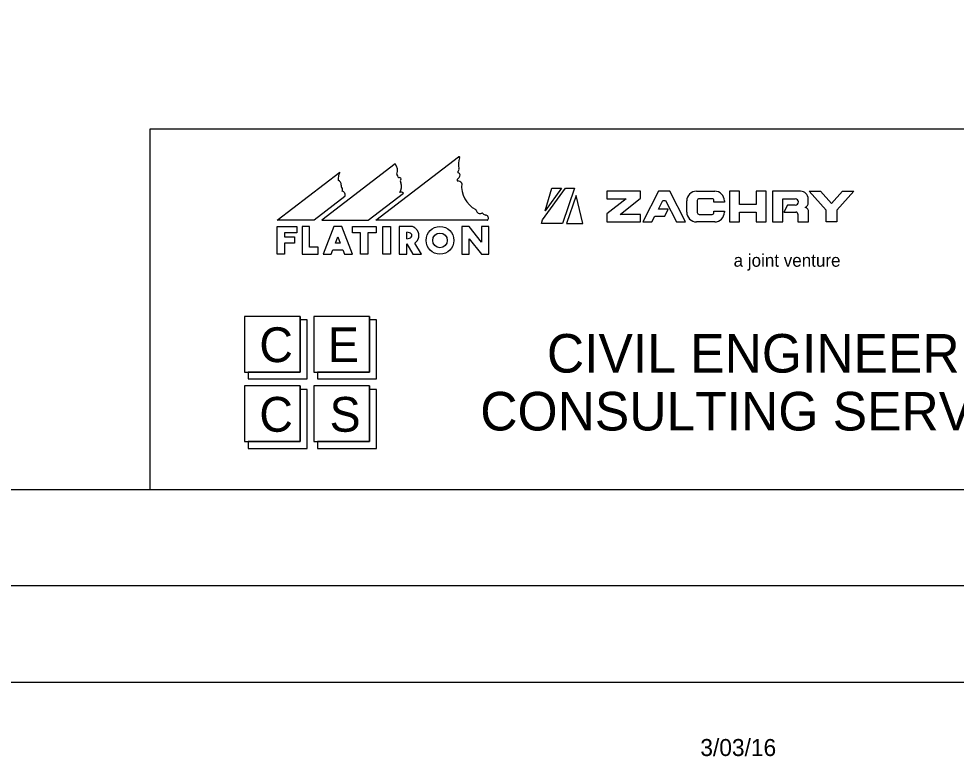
# Model space of a CAD drawing. Extents: x -2251 to 10196, y -13470 to 1199.
# Drawn here: x 1279.7 to 1522.8, y 30.2 to 221.4 of the extents above; entities that cross this region are included whole.
import ezdxf

# ---------------------------------------------------------------- set-up
doc = ezdxf.new("R2010")
doc.units = 0
for name, color, linetype in [('Level 3', 7, 'Continuous'), ('RD_SHT_Bndy', 7, 'Continuous'), ('RD_SHT_Iplotshp', 7, 'Continuous'), ('RD_SHT_Logo', 7, 'Continuous'), ('RD_SHT_Misc1', 7, 'Continuous'), ('RD_SHT_Snap', 7, 'Continuous'), ('RD_SHT_TX', 7, 'Continuous')]:
    doc.layers.add(name, color=color, linetype=linetype)

msp = doc.modelspace()

# ---------------------------------------------------------------- linework, layer by layer
at = {"layer": 'Level 3'}
msp.add_line((1465.07, 136.01), (1465.07, 136.01), dxfattribs=at)
msp.add_line((1465.07, 136.01), (1465.07, 136.01), dxfattribs=at)
msp.add_line((1465.07, 136.01), (1465.07, 136.01), dxfattribs=at)
msp.add_line((1465.07, 136.01), (1465.07, 136.01), dxfattribs=at)
at = {"layer": 'RD_SHT_Bndy'}
for p, q in [((103.1, 99.35), (1778.1, 99.35)), ((1791.65, 74.35), (31.65, 74.35)), ((1791.6, 49.3), (31.6, 49.35))]:
    msp.add_line(p, q, dxfattribs=at)
at = {"layer": 'RD_SHT_Iplotshp'}
msp.add_lwpolyline([(-3.35, 1174.35), (1796.65, 1174.35), (1796.65, 74.35), (-3.35, 74.35)], close=True, dxfattribs=at)
at = {"layer": 'RD_SHT_Logo'}
for p, q in [((1372.32, 169.14), (1393.74, 185.56)), ((1377.35, 183.73), (1358.31, 169.14)), ((1346.7, 169.14), (1362.98, 181.62)), ((1364.27, 175.26), (1356.29, 169.14)), ((1370.3, 169.14), (1379.48, 176.18)), ((1415.56, 169.23), (1421.47, 177.41)), ((1420.48, 177.41), (1416.24, 171.53)), ((1416.24, 171.53), (1417.96, 177.41)), ((1417.96, 177.41), (1420.48, 177.41)), ((1423.82, 177.41), (1420.68, 168.24)), ((1421.47, 177.41), (1423.82, 177.41)), ((1424.24, 175.56), (1421.74, 168.24)), ((1425.99, 168.24), (1424.24, 175.56)), ((1440.93, 176.65), (1432.22, 176.65)), ((1432.22, 176.65), (1432.22, 174.7)), ((1440.93, 174.84), (1440.93, 176.65)), ((1445.58, 176.65), (1441.53, 168.7)), ((1448.58, 176.65), (1445.58, 176.65)), ((1452.63, 168.7), (1448.58, 176.65)), ((1455.44, 176.65), (1460.18, 176.65)), ((1466.62, 176.65), (1464.02, 176.65)), ((1464.02, 176.65), (1464.02, 168.7)), ((1466.62, 173.2), (1466.62, 176.65)), ((1470.9, 176.65), (1470.9, 173.2)), ((1473.51, 176.65), (1470.9, 176.65)), ((1473.5, 168.7), (1473.51, 176.65)), ((1482.43, 176.65), (1475.13, 176.65)), ((1475.13, 176.65), (1475.13, 168.7)), ((1484.68, 176.65), (1487.64, 176.65)), ((1489.08, 171.76), (1484.68, 176.65)), ((1487.64, 176.65), (1490.48, 173.49)), ((1490.48, 173.49), (1493.32, 176.65)), ((1496.28, 176.65), (1491.88, 171.76)), ((1493.32, 176.65), (1496.28, 176.65)), ((1437.2, 174.7), (1432.22, 170.76)), ((1432.22, 174.7), (1437.2, 174.7)), ((1435.63, 170.65), (1440.93, 174.84)), ((1445.57, 172.01), (1446.71, 174.25)), ((1446.71, 174.25), (1447.44, 174.25)), ((1447.44, 174.25), (1450.27, 168.7)), ((1452.94, 171.2), (1452.94, 174.15)), ((1455.64, 174.2), (1455.64, 171.15)), ((1459.48, 174.7), (1456.14, 174.7)), ((1459.98, 173.85), (1459.98, 174.2)), ((1462.68, 173.85), (1459.98, 173.85)), ((1462.68, 174.15), (1462.68, 173.85)), ((1470.9, 173.2), (1466.62, 173.2)), ((1477.83, 168.7), (1477.83, 174.69)), ((1477.83, 174.69), (1481.07, 174.69)), ((1479.03, 173.03), (1478.11, 171.23)), ((1481.07, 173.03), (1479.03, 173.03)), ((1484.43, 173.64), (1484.43, 174.65)), ((1432.22, 170.76), (1432.22, 168.7)), ((1440.93, 170.65), (1435.63, 170.65)), ((1440.93, 168.7), (1440.93, 170.65)), ((1443.88, 168.7), (1444.65, 170.21)), ((1444.65, 170.21), (1447.23, 170.21)), ((1448.15, 172.01), (1445.57, 172.01)), ((1447.23, 170.21), (1448.15, 172.01)), ((1456.14, 170.65), (1459.48, 170.65)), ((1459.98, 171.5), (1462.68, 171.5)), ((1459.98, 171.15), (1459.98, 171.5)), ((1462.68, 171.5), (1462.68, 171.2)), ((1466.62, 168.7), (1466.62, 171.2)), ((1466.62, 171.2), (1470.9, 171.2)), ((1470.9, 171.2), (1470.9, 168.7)), ((1478.11, 171.23), (1481.24, 171.23)), ((1481.74, 170.73), (1481.74, 168.7)), ((1483.68, 172.4), (1483.68, 172.53)), ((1484.54, 168.7), (1484.54, 171.24)), ((1489.08, 168.7), (1489.08, 171.76)), ((1491.88, 171.76), (1491.88, 168.7)), ((1356.29, 169.14), (1346.7, 169.14)), ((1358.31, 169.14), (1370.3, 169.14)), ((1401.19, 169.14), (1372.32, 169.14)), ((1415.27, 168.24), (1415.56, 169.23)), ((1420.68, 168.24), (1415.27, 168.24)), ((1421.74, 168.24), (1425.99, 168.24)), ((1432.22, 168.7), (1440.93, 168.7)), ((1441.53, 168.7), (1443.88, 168.7)), ((1450.27, 168.7), (1452.63, 168.7)), ((1460.18, 168.7), (1455.44, 168.7)), ((1464.02, 168.7), (1466.62, 168.7)), ((1470.9, 168.7), (1473.5, 168.7)), ((1475.13, 168.7), (1477.83, 168.7)), ((1481.74, 168.7), (1484.54, 168.7)), ((1491.88, 168.7), (1489.08, 168.7)), ((1346.72, 160.3), (1346.72, 167.5)), ((1346.72, 167.5), (1351.82, 167.5)), ((1351.82, 165.85), (1348.67, 165.85)), ((1348.67, 165.85), (1348.67, 164.79)), ((1351.82, 167.5), (1351.82, 165.85)), ((1355.12, 167.5), (1353.17, 167.5)), ((1353.17, 167.5), (1353.17, 160.3)), ((1355.12, 162.1), (1355.12, 167.5)), ((1361.42, 167.5), (1358.65, 160.29)), ((1363.52, 167.5), (1361.42, 167.5)), ((1366.28, 160.29), (1363.52, 167.5)), ((1366.22, 165.85), (1366.22, 167.5)), ((1366.22, 167.5), (1372.37, 167.5)), ((1368.32, 165.85), (1366.22, 165.85)), ((1368.32, 160.29), (1368.32, 165.85)), ((1372.37, 165.85), (1370.27, 165.85)), ((1370.27, 165.85), (1370.27, 160.29)), ((1372.37, 167.5), (1372.37, 165.85)), ((1374.17, 160.29), (1374.17, 167.5)), ((1374.17, 167.5), (1376.12, 167.5)), ((1376.12, 167.5), (1376.12, 160.29)), ((1381.8, 167.5), (1378.38, 167.5)), ((1378.38, 167.5), (1378.38, 160.29)), ((1380.33, 164.34), (1380.33, 165.99)), ((1396.52, 167.5), (1394.57, 167.5)), ((1394.57, 167.5), (1394.57, 160.29)), ((1399.67, 163.47), (1396.52, 167.5)), ((1401.62, 167.5), (1399.67, 167.5)), ((1399.67, 167.5), (1399.67, 163.47)), ((1401.62, 160.29), (1401.62, 167.5)), ((1348.67, 164.79), (1351.22, 164.79)), ((1351.22, 163.14), (1348.67, 163.14)), ((1348.67, 163.14), (1348.67, 160.3)), ((1351.22, 164.79), (1351.22, 163.14)), ((1361.83, 163.14), (1362.47, 164.8)), ((1363.1, 163.14), (1361.83, 163.14)), ((1362.47, 164.8), (1363.1, 163.14)), ((1380.33, 160.29), (1380.33, 162.98)), ((1380.33, 162.98), (1381.94, 160.29)), ((1384.16, 160.29), (1382.43, 163.18)), ((1396.52, 160.29), (1396.52, 164.33)), ((1396.52, 164.33), (1399.67, 160.29)), ((1357.37, 162.1), (1355.12, 162.1)), ((1357.37, 160.29), (1357.37, 162.1)), ((1360.74, 160.29), (1361.2, 161.49)), ((1361.2, 161.49), (1363.74, 161.49)), ((1363.74, 161.49), (1364.2, 160.29)), ((1348.67, 160.3), (1346.72, 160.3)), ((1353.17, 160.3), (1357.37, 160.29)), ((1358.65, 160.29), (1360.74, 160.29)), ((1364.2, 160.29), (1366.28, 160.29)), ((1370.27, 160.29), (1368.32, 160.29)), ((1376.12, 160.29), (1374.17, 160.29)), ((1378.38, 160.29), (1380.33, 160.29)), ((1381.94, 160.29), (1384.16, 160.29)), ((1394.57, 160.29), (1396.52, 160.29)), ((1399.67, 160.29), (1401.62, 160.29)), ((1352.67, 144.21), (1338.28, 144.21)), ((1338.28, 144.21), (1338.28, 129.77)), ((1352.67, 129.77), (1352.67, 144.21)), ((1352.67, 144.21), (1352.67, 129.77)), ((1370.67, 144.21), (1356.27, 144.21)), ((1356.27, 144.21), (1356.27, 129.77)), ((1370.67, 129.77), (1370.67, 144.21)), ((1370.67, 144.21), (1370.67, 129.77)), ((1354.48, 143.3), (1352.67, 143.3)), ((1354.48, 127.97), (1354.48, 143.3)), ((1372.48, 143.3), (1370.67, 143.3)), ((1372.48, 127.97), (1372.48, 143.3)), ((1338.28, 129.77), (1352.67, 129.77)), ((1352.67, 129.77), (1339.17, 129.77)), ((1339.17, 129.77), (1339.17, 127.97)), ((1356.27, 129.77), (1370.67, 129.77)), ((1370.67, 129.77), (1357.18, 129.77)), ((1357.18, 129.77), (1357.18, 127.97)), ((1339.17, 127.97), (1354.48, 127.97)), ((1357.18, 127.97), (1372.48, 127.97)), ((1352.67, 126.16), (1338.28, 126.16)), ((1338.28, 126.16), (1338.28, 111.73)), ((1352.67, 111.73), (1352.67, 126.16)), ((1352.67, 126.16), (1352.67, 111.73)), ((1354.48, 125.26), (1352.67, 125.26)), ((1354.48, 109.93), (1354.48, 125.26)), ((1370.67, 126.16), (1356.27, 126.16)), ((1356.27, 126.16), (1356.27, 111.73)), ((1370.67, 111.73), (1370.67, 126.16)), ((1370.67, 126.16), (1370.67, 111.73)), ((1372.48, 125.26), (1370.67, 125.26)), ((1372.48, 109.93), (1372.48, 125.26)), ((1338.28, 111.73), (1352.67, 111.73)), ((1352.67, 111.73), (1339.17, 111.73)), ((1339.17, 111.73), (1339.17, 109.93)), ((1339.17, 109.93), (1354.48, 109.93)), ((1356.27, 111.73), (1370.67, 111.73)), ((1370.67, 111.73), (1357.18, 111.73)), ((1357.18, 111.73), (1357.18, 109.93)), ((1357.18, 109.93), (1372.48, 109.93))]:
    msp.add_line(p, q, dxfattribs=at)
for radius in [3.6, 1.9]:
    msp.add_circle((1388.95, 163.9), radius, dxfattribs=at)
for centre, radius, start, end in [((1397.87, 183.66), 4.17, 156.4699, 195.3053), ((1393.86, 185.4), 0.2, 336.4699, 127.4657), ((1375.05, 181.98), 2.89, 342.0343, 37.2653), ((1393.13, 182.34), 0.749, 309.4079, 17.0499), ((1366.29, 179.88), 3.74, 152.2252, 185.8662), ((1377.99, 181.03), 0.2, 162.0343, 220.8638), ((1376.86, 180.05), 1.3, 11.8745, 40.8638), ((1378.32, 180.36), 0.2, 191.8745, 279.8173), ((1378.44, 179.67), 0.499, 44.4799, 99.8173), ((1378.65, 179.88), 0.2, 324.641, 44.4799), ((1391.59, 181.63), 2.7, 313.0036, 343.6807), ((1393.73, 181.61), 0.2, 129.4079, 246.863), ((1393.27, 180.53), 0.973, 20.4113, 66.863), ((1362.1, 178.38), 1.21, 351.6466, 67.1294), ((1364.29, 178.06), 1, 171.6466, 221.9371), ((1375.8, 177.82), 3.16, 331.2486, 18.4584), ((1379.5, 179.28), 0.843, 144.641, 212.5499), ((1393.57, 179.5), 0.2, 133.0036, 262.3069), ((1393.31, 177.56), 1.76, 45.283, 82.3069), ((1394.4, 178.67), 0.2, 353.8329, 45.283), ((1401.36, 177.92), 6.8, 173.8329, 242.3928), ((1363.11, 176.99), 0.592, 327.6019, 41.9371), ((1363.3, 175.67), 1.05, 337.4201, 73.1261), ((1378.92, 175.56), 0.827, 48.0701, 115.7229), ((1455.44, 174.15), 2.5, 89.9984, 179.9984), ((1460.18, 174.15), 2.5, 359.9984, 89.9984), ((1482.43, 174.65), 2, 359.9984, 89.9984), ((1456.14, 174.2), 0.5, 89.9984, 179.9984), ((1459.48, 174.2), 0.5, 359.9984, 89.9984), ((1481.07, 173.86), 0.831, 269.9984, 89.9984), ((1483.23, 173.64), 1.2, 291.95, 359.9984), ((1398.12, 171.72), 0.2, 9.0833, 62.3928), ((1399.35, 171.91), 1.04, 189.0833, 295.769), ((1399.89, 170.79), 0.2, 33.7112, 115.769), ((1400.89, 171.46), 1.01, 213.7112, 268.6299), ((1400.86, 170.26), 0.2, 78.9712, 88.6299), ((1400.75, 169.7), 0.767, 320.912, 78.9712), ((1455.44, 171.2), 2.5, 179.9984, 269.9984), ((1456.14, 171.15), 0.5, 179.9984, 269.9984), ((1459.48, 171.15), 0.5, 269.9984, 359.9984), ((1460.18, 171.2), 2.5, 269.9984, 359.9984), ((1481.24, 170.73), 0.5, 359.9984, 89.9984), ((1483.34, 171.24), 1.2, 359.9984, 73.7977), ((1401.19, 169.34), 0.2, 269.9984, 320.912)]:
    msp.add_arc(centre, radius, start, end, dxfattribs=at)
msp.add_ellipse((1380.33, 165.17), major_axis=(1.36, 0), ratio=0.609965, start_param=4.712389, end_param=7.853982, dxfattribs=at)
msp.add_open_spline([(1382.43, 163.18), (1382.51, 163.24), (1382.59, 163.3), (1382.81, 163.51), (1382.95, 163.66), (1383.13, 163.93), (1383.19, 164.03), (1383.29, 164.23), (1383.34, 164.34), (1383.41, 164.56), (1383.44, 164.68), (1383.47, 164.92), (1383.48, 165.04), (1383.48, 165.29), (1383.47, 165.41), (1383.44, 165.65), (1383.41, 165.77), (1383.34, 165.99), (1383.29, 166.1), (1383.19, 166.3), (1383.13, 166.4), (1382.95, 166.67), (1382.81, 166.82), (1382.52, 167.09), (1382.37, 167.2), (1382.08, 167.37), (1381.94, 167.44), (1381.8, 167.5)], degree=3, dxfattribs=at)
at = {"layer": 'RD_SHT_Misc1'}
msp.add_lwpolyline([(1796.65, 74.35), (1796.68, 1174.35), (96.68, 1174.4), (96.65, 74.4)], close=True, dxfattribs=at)
at = {"layer": 'RD_SHT_Snap'}
msp.add_lwpolyline([(8.15, 1174.35), (1808.15, 1174.35), (1808.15, 74.35), (8.15, 74.35)], close=True, dxfattribs=at)
at = {"layer": 'RD_SHT_TX'}
for p, q in [((1313.76, 99.35), (1313.76, 192.85)), ((1313.76, 99.35), (1313.76, 192.85)), ((1313.76, 192.85), (1778.1, 192.85))]:
    msp.add_line(p, q, dxfattribs=at)

# ---------------------------------------------------------------- texts
at = {"layer": 'RD_SHT_Logo'}
msp.add_text('a joint venture', height=3.3, rotation=359.9984, dxfattribs=at).set_placement((1465.08, 157.07))
for s, height, p in [('C', 9.02, (1342.11, 132.34)), ('E', 9.02, (1359.9, 132.34)), ('CIVIL ENGINEERING', 10, (1416.67, 129.62)), ('CONSULTING SERVICES, INC.', 10, (1399.39, 114.62)), ('C', 9.02, (1342.11, 114.29)), ('S', 9.02, (1360.32, 114.29))]:
    msp.add_text(s, height=height, dxfattribs=at).set_placement(p)
at = {"layer": 'RD_SHT_TX'}
msp.add_text('3/03/16', height=4.408, dxfattribs=at).set_placement((1456.45, 30.22))

doc.saveas('drawing.dxf')
